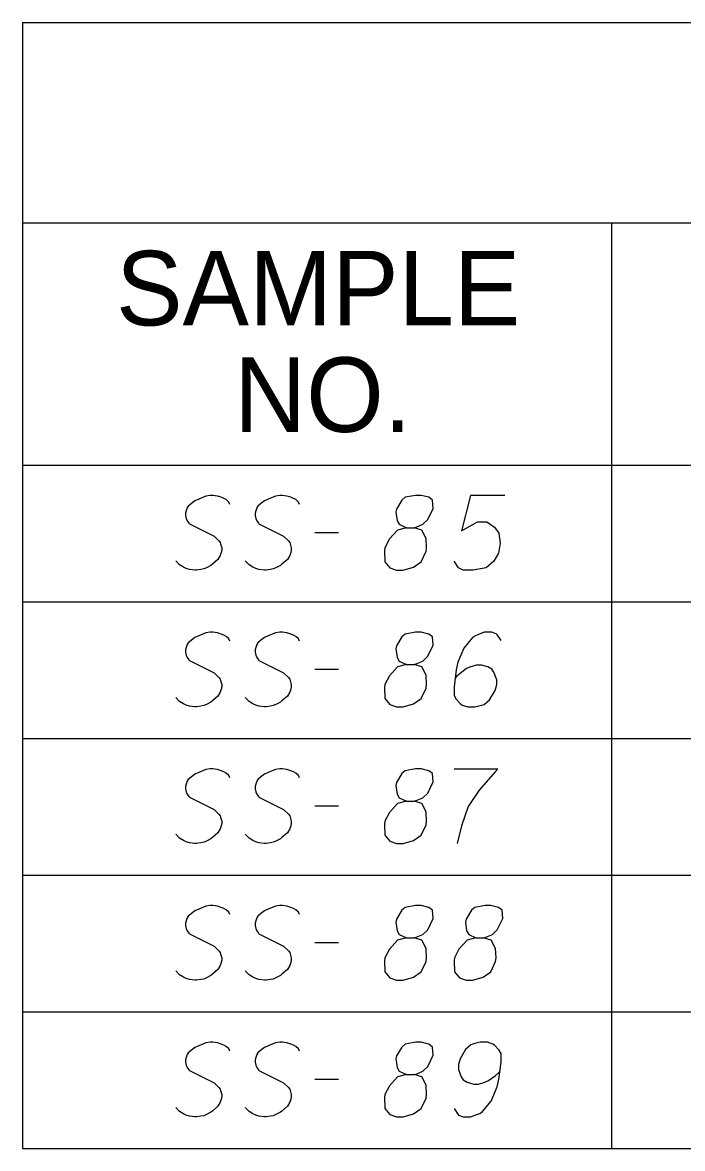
# Model space of a CAD drawing. Extents: x 2074207 to 2076812, y 516372 to 523312.
# Drawn here: x 2076260.6 to 2076303.1, y 518622.6 to 518695.1 of the extents above; entities that cross this region are included whole.
import ezdxf

# ---------------------------------------------------------------- set-up
doc = ezdxf.new("R2010")
doc.units = 0
for name, color, linetype in [('Prop DirtTable_ Soil Test Results - Outline (Major)', 7, 'Continuous'), ('Prop DirtTable_ Soil Test Results - Outline (Minor)', 7, 'Continuous'), ('Prop DirtTable_ Soil Test Results - Tx (Header - Small)', 7, 'Continuous'), ('Prop DirtTable_ Soil Test Results - Tx (Sample Data)', 7, 'Continuous')]:
    doc.layers.add(name, color=color, linetype=linetype)

msp = doc.modelspace()

# ---------------------------------------------------------------- linework, layer by layer
at = {"layer": 'Prop DirtTable_ Soil Test Results - Outline (Major)'}
for p, q in [((2076260.609, 518695.101), (2076260.609, 518666.616)), ((2076260.609, 518695.101), (2076811.903, 518695.101)), ((2076260.609, 518666.616), (2076260.609, 518657.816)), ((2076260.609, 518666.616), (2076811.903, 518666.616)), ((2076260.609, 518666.616), (2076811.903, 518666.616)), ((2076260.609, 518657.816), (2076260.609, 518649.016)), ((2076260.609, 518649.016), (2076260.609, 518640.216)), ((2076260.609, 518640.216), (2076260.609, 518631.416)), ((2076260.609, 518631.416), (2076260.609, 518622.616)), ((2076260.609, 518622.616), (2076811.903, 518622.616))]:
    msp.add_line(p, q, dxfattribs=at)
at = {"layer": 'Prop DirtTable_ Soil Test Results - Outline (Minor)'}
for p, q in [((2076260.609, 518682.216), (2076811.903, 518682.216)), ((2076298.545, 518682.216), (2076298.545, 518657.816)), ((2076260.609, 518657.816), (2076811.903, 518657.816)), ((2076260.609, 518657.816), (2076811.903, 518657.816)), ((2076298.546, 518657.816), (2076298.546, 518649.016)), ((2076260.609, 518649.016), (2076811.903, 518649.016)), ((2076260.609, 518649.016), (2076811.903, 518649.016)), ((2076298.546, 518649.016), (2076298.546, 518640.216)), ((2076260.609, 518640.216), (2076811.903, 518640.216)), ((2076260.609, 518640.216), (2076811.903, 518640.216)), ((2076298.546, 518640.216), (2076298.546, 518631.416)), ((2076260.609, 518631.416), (2076811.903, 518631.416)), ((2076260.609, 518631.416), (2076811.903, 518631.416)), ((2076298.546, 518631.416), (2076298.546, 518622.616)), ((2076260.609, 518622.616), (2076811.903, 518622.616))]:
    msp.add_line(p, q, dxfattribs=at)
at = {"layer": 'Prop DirtTable_ Soil Test Results - Tx (Sample Data)'}
for points in [[(2076273.968, 518664.083), (2076273.897, 518664.234), (2076273.721, 518664.385), (2076273.58, 518664.461), (2076273.403, 518664.536), (2076273.157, 518664.612), (2076272.874, 518664.65), (2076272.698, 518664.65), (2076272.416, 518664.612), (2076271.957, 518664.423), (2076271.71, 518664.309), (2076271.463, 518664.121), (2076271.287, 518663.969), (2076271.216, 518663.856), (2076271.146, 518663.667), (2076271.111, 518663.516), (2076271.111, 518663.365), (2076271.146, 518663.176), (2076271.216, 518663.024), (2076271.322, 518662.873), (2076271.358, 518662.835), (2076272.945, 518662.042), (2076273.262, 518661.739), (2076273.333, 518661.626), (2076273.368, 518661.55), (2076273.439, 518661.286), (2076273.439, 518661.135), (2076273.403, 518660.983), (2076273.333, 518660.795), (2076273.192, 518660.53), (2076272.839, 518660.228), (2076272.733, 518660.152), (2076272.451, 518660.001), (2076272.275, 518659.925), (2076272.098, 518659.887), (2076271.816, 518659.85), (2076271.71, 518659.85), (2076271.358, 518659.887), (2076271.146, 518659.963), (2076270.969, 518660.039), (2076270.723, 518660.19), (2076270.476, 518660.454)], [(2076278.448, 518664.083), (2076278.377, 518664.234), (2076278.201, 518664.385), (2076278.06, 518664.461), (2076277.883, 518664.536), (2076277.637, 518664.612), (2076277.354, 518664.65), (2076277.178, 518664.65), (2076276.896, 518664.612), (2076276.437, 518664.423), (2076276.19, 518664.309), (2076275.943, 518664.121), (2076275.767, 518663.969), (2076275.696, 518663.856), (2076275.626, 518663.667), (2076275.591, 518663.516), (2076275.591, 518663.365), (2076275.626, 518663.176), (2076275.696, 518663.024), (2076275.802, 518662.873), (2076275.838, 518662.835), (2076277.425, 518662.042), (2076277.742, 518661.739), (2076277.813, 518661.626), (2076277.848, 518661.55), (2076277.919, 518661.286), (2076277.919, 518661.135), (2076277.883, 518660.983), (2076277.813, 518660.795), (2076277.672, 518660.53), (2076277.319, 518660.228), (2076277.213, 518660.152), (2076276.931, 518660.001), (2076276.755, 518659.925), (2076276.578, 518659.887), (2076276.296, 518659.85), (2076276.19, 518659.85), (2076275.838, 518659.887), (2076275.626, 518659.963), (2076275.449, 518660.039), (2076275.203, 518660.19), (2076274.956, 518660.454)], [(2076285.327, 518662.571), (2076285.82, 518662.571), (2076285.962, 518662.609), (2076286.385, 518662.798), (2076286.702, 518663.1), (2076287.055, 518663.818), (2076287.02, 518664.347), (2076286.773, 518664.536), (2076286.279, 518664.65), (2076285.926, 518664.65), (2076285.256, 518664.536), (2076285.044, 518664.347), (2076284.692, 518663.78), (2076284.656, 518663.591), (2076284.727, 518663.024), (2076284.868, 518662.798), (2076285.327, 518662.571), (2076284.762, 518662.42), (2076284.233, 518661.853), (2076283.951, 518661.286), (2076283.916, 518661.097), (2076283.951, 518660.379), (2076284.268, 518660.001), (2076284.692, 518659.85), (2076285.115, 518659.85), (2076285.785, 518660.039), (2076286.279, 518660.379), (2076286.597, 518661.059), (2076286.632, 518661.286), (2076286.597, 518661.891), (2076286.314, 518662.42), (2076285.82, 518662.571)], [(2076291.676, 518664.65), (2076289.454, 518664.65), (2076288.889, 518662.382), (2076289.912, 518662.949), (2076290.512, 518662.949), (2076291.006, 518662.609), (2076291.288, 518662.231), (2076291.359, 518661.588), (2076291.253, 518660.946), (2076290.971, 518660.417), (2076290.477, 518660.001), (2076289.63, 518659.85), (2076288.995, 518659.85), (2076288.678, 518660.001), (2076288.396, 518660.417)], [(2076279.436, 518662.269), (2076280.952, 518662.269)], [(2076273.968, 518655.283), (2076273.897, 518655.434), (2076273.721, 518655.585), (2076273.58, 518655.661), (2076273.403, 518655.736), (2076273.157, 518655.812), (2076272.874, 518655.85), (2076272.698, 518655.85), (2076272.416, 518655.812), (2076271.957, 518655.623), (2076271.71, 518655.509), (2076271.463, 518655.321), (2076271.287, 518655.169), (2076271.216, 518655.056), (2076271.146, 518654.867), (2076271.111, 518654.716), (2076271.111, 518654.565), (2076271.146, 518654.376), (2076271.216, 518654.224), (2076271.322, 518654.073), (2076271.358, 518654.035), (2076272.945, 518653.242), (2076273.262, 518652.939), (2076273.333, 518652.826), (2076273.368, 518652.75), (2076273.439, 518652.486), (2076273.439, 518652.335), (2076273.403, 518652.183), (2076273.333, 518651.995), (2076273.192, 518651.73), (2076272.839, 518651.428), (2076272.733, 518651.352), (2076272.451, 518651.201), (2076272.275, 518651.125), (2076272.098, 518651.087), (2076271.816, 518651.05), (2076271.71, 518651.05), (2076271.358, 518651.087), (2076271.146, 518651.163), (2076270.969, 518651.239), (2076270.723, 518651.39), (2076270.476, 518651.654)], [(2076278.448, 518655.283), (2076278.377, 518655.434), (2076278.201, 518655.585), (2076278.06, 518655.661), (2076277.883, 518655.736), (2076277.637, 518655.812), (2076277.354, 518655.85), (2076277.178, 518655.85), (2076276.896, 518655.812), (2076276.437, 518655.623), (2076276.19, 518655.509), (2076275.943, 518655.321), (2076275.767, 518655.169), (2076275.696, 518655.056), (2076275.626, 518654.867), (2076275.591, 518654.716), (2076275.591, 518654.565), (2076275.626, 518654.376), (2076275.696, 518654.224), (2076275.802, 518654.073), (2076275.838, 518654.035), (2076277.425, 518653.242), (2076277.742, 518652.939), (2076277.813, 518652.826), (2076277.848, 518652.75), (2076277.919, 518652.486), (2076277.919, 518652.335), (2076277.883, 518652.183), (2076277.813, 518651.995), (2076277.672, 518651.73), (2076277.319, 518651.428), (2076277.213, 518651.352), (2076276.931, 518651.201), (2076276.755, 518651.125), (2076276.578, 518651.087), (2076276.296, 518651.05), (2076276.19, 518651.05), (2076275.838, 518651.087), (2076275.626, 518651.163), (2076275.449, 518651.239), (2076275.203, 518651.39), (2076274.956, 518651.654)], [(2076285.327, 518653.771), (2076285.82, 518653.771), (2076285.962, 518653.809), (2076286.385, 518653.998), (2076286.702, 518654.3), (2076287.055, 518655.018), (2076287.02, 518655.547), (2076286.773, 518655.736), (2076286.279, 518655.85), (2076285.926, 518655.85), (2076285.256, 518655.736), (2076285.044, 518655.547), (2076284.692, 518654.98), (2076284.656, 518654.791), (2076284.727, 518654.224), (2076284.868, 518653.998), (2076285.327, 518653.771), (2076284.762, 518653.62), (2076284.233, 518653.053), (2076283.951, 518652.486), (2076283.916, 518652.297), (2076283.951, 518651.579), (2076284.268, 518651.201), (2076284.692, 518651.05), (2076285.115, 518651.05), (2076285.785, 518651.239), (2076286.279, 518651.579), (2076286.597, 518652.259), (2076286.632, 518652.486), (2076286.597, 518653.091), (2076286.314, 518653.62), (2076285.82, 518653.771)], [(2076291.429, 518655.321), (2076291.147, 518655.736), (2076290.83, 518655.85), (2076290.336, 518655.85), (2076289.983, 518655.698), (2076289.771, 518655.623), (2076289.595, 518655.509), (2076289.031, 518654.829), (2076288.643, 518653.922), (2076288.537, 518653.431), (2076288.396, 518652.335), (2076288.396, 518651.768), (2076288.537, 518651.541), (2076288.819, 518651.239), (2076288.925, 518651.163), (2076289.278, 518651.05), (2076289.736, 518651.05), (2076290.089, 518651.125), (2076290.336, 518651.201), (2076290.689, 518651.503), (2076291.041, 518652.108), (2076291.147, 518652.486), (2076291.147, 518652.788), (2076290.971, 518653.28), (2076290.83, 518653.469), (2076290.583, 518653.62), (2076290.159, 518653.733), (2076289.842, 518653.733), (2076289.454, 518653.62), (2076289.207, 518653.506), (2076288.784, 518653.204), (2076288.572, 518653.015), (2076288.466, 518652.902)], [(2076279.436, 518653.469), (2076280.952, 518653.469)], [(2076273.968, 518646.483), (2076273.897, 518646.634), (2076273.721, 518646.785), (2076273.58, 518646.861), (2076273.403, 518646.936), (2076273.157, 518647.012), (2076272.874, 518647.05), (2076272.698, 518647.05), (2076272.416, 518647.012), (2076271.957, 518646.823), (2076271.71, 518646.709), (2076271.463, 518646.521), (2076271.287, 518646.369), (2076271.216, 518646.256), (2076271.146, 518646.067), (2076271.111, 518645.916), (2076271.111, 518645.765), (2076271.146, 518645.576), (2076271.216, 518645.424), (2076271.322, 518645.273), (2076271.358, 518645.235), (2076272.945, 518644.442), (2076273.262, 518644.139), (2076273.333, 518644.026), (2076273.368, 518643.95), (2076273.439, 518643.686), (2076273.439, 518643.535), (2076273.403, 518643.383), (2076273.333, 518643.195), (2076273.192, 518642.93), (2076272.839, 518642.628), (2076272.733, 518642.552), (2076272.451, 518642.401), (2076272.275, 518642.325), (2076272.098, 518642.287), (2076271.816, 518642.25), (2076271.71, 518642.25), (2076271.358, 518642.287), (2076271.146, 518642.363), (2076270.969, 518642.439), (2076270.723, 518642.59), (2076270.476, 518642.854)], [(2076278.448, 518646.483), (2076278.377, 518646.634), (2076278.201, 518646.785), (2076278.06, 518646.861), (2076277.883, 518646.936), (2076277.637, 518647.012), (2076277.354, 518647.05), (2076277.178, 518647.05), (2076276.896, 518647.012), (2076276.437, 518646.823), (2076276.19, 518646.709), (2076275.943, 518646.521), (2076275.767, 518646.369), (2076275.696, 518646.256), (2076275.626, 518646.067), (2076275.591, 518645.916), (2076275.591, 518645.765), (2076275.626, 518645.576), (2076275.696, 518645.424), (2076275.802, 518645.273), (2076275.838, 518645.235), (2076277.425, 518644.442), (2076277.742, 518644.139), (2076277.813, 518644.026), (2076277.848, 518643.95), (2076277.919, 518643.686), (2076277.919, 518643.535), (2076277.883, 518643.383), (2076277.813, 518643.195), (2076277.672, 518642.93), (2076277.319, 518642.628), (2076277.213, 518642.552), (2076276.931, 518642.401), (2076276.755, 518642.325), (2076276.578, 518642.287), (2076276.296, 518642.25), (2076276.19, 518642.25), (2076275.838, 518642.287), (2076275.626, 518642.363), (2076275.449, 518642.439), (2076275.203, 518642.59), (2076274.956, 518642.854)], [(2076285.327, 518644.971), (2076285.82, 518644.971), (2076285.962, 518645.009), (2076286.385, 518645.198), (2076286.702, 518645.5), (2076287.055, 518646.218), (2076287.02, 518646.747), (2076286.773, 518646.936), (2076286.279, 518647.05), (2076285.926, 518647.05), (2076285.256, 518646.936), (2076285.044, 518646.747), (2076284.692, 518646.18), (2076284.656, 518645.991), (2076284.727, 518645.424), (2076284.868, 518645.198), (2076285.327, 518644.971), (2076284.762, 518644.82), (2076284.233, 518644.253), (2076283.951, 518643.686), (2076283.916, 518643.497), (2076283.951, 518642.779), (2076284.268, 518642.401), (2076284.692, 518642.25), (2076285.115, 518642.25), (2076285.785, 518642.439), (2076286.279, 518642.779), (2076286.597, 518643.459), (2076286.632, 518643.686), (2076286.597, 518644.291), (2076286.314, 518644.82), (2076285.82, 518644.971)], [(2076288.396, 518647.05), (2076291.218, 518647.05), (2076291.041, 518646.861), (2076290.018, 518645.689), (2076289.313, 518644.631), (2076288.889, 518643.383), (2076288.607, 518642.25)], [(2076279.436, 518644.669), (2076280.952, 518644.669)], [(2076273.968, 518637.683), (2076273.897, 518637.834), (2076273.721, 518637.985), (2076273.58, 518638.061), (2076273.403, 518638.136), (2076273.157, 518638.212), (2076272.874, 518638.25), (2076272.698, 518638.25), (2076272.416, 518638.212), (2076271.957, 518638.023), (2076271.71, 518637.909), (2076271.463, 518637.721), (2076271.287, 518637.569), (2076271.216, 518637.456), (2076271.146, 518637.267), (2076271.111, 518637.116), (2076271.111, 518636.965), (2076271.146, 518636.776), (2076271.216, 518636.624), (2076271.322, 518636.473), (2076271.358, 518636.435), (2076272.945, 518635.642), (2076273.262, 518635.339), (2076273.333, 518635.226), (2076273.368, 518635.15), (2076273.439, 518634.886), (2076273.439, 518634.735), (2076273.403, 518634.583), (2076273.333, 518634.395), (2076273.192, 518634.13), (2076272.839, 518633.828), (2076272.733, 518633.752), (2076272.451, 518633.601), (2076272.275, 518633.525), (2076272.098, 518633.487), (2076271.816, 518633.45), (2076271.71, 518633.45), (2076271.358, 518633.487), (2076271.146, 518633.563), (2076270.969, 518633.639), (2076270.723, 518633.79), (2076270.476, 518634.054)], [(2076278.448, 518637.683), (2076278.377, 518637.834), (2076278.201, 518637.985), (2076278.06, 518638.061), (2076277.883, 518638.136), (2076277.637, 518638.212), (2076277.354, 518638.25), (2076277.178, 518638.25), (2076276.896, 518638.212), (2076276.437, 518638.023), (2076276.19, 518637.909), (2076275.943, 518637.721), (2076275.767, 518637.569), (2076275.696, 518637.456), (2076275.626, 518637.267), (2076275.591, 518637.116), (2076275.591, 518636.965), (2076275.626, 518636.776), (2076275.696, 518636.624), (2076275.802, 518636.473), (2076275.838, 518636.435), (2076277.425, 518635.642), (2076277.742, 518635.339), (2076277.813, 518635.226), (2076277.848, 518635.15), (2076277.919, 518634.886), (2076277.919, 518634.735), (2076277.883, 518634.583), (2076277.813, 518634.395), (2076277.672, 518634.13), (2076277.319, 518633.828), (2076277.213, 518633.752), (2076276.931, 518633.601), (2076276.755, 518633.525), (2076276.578, 518633.487), (2076276.296, 518633.45), (2076276.19, 518633.45), (2076275.838, 518633.487), (2076275.626, 518633.563), (2076275.449, 518633.639), (2076275.203, 518633.79), (2076274.956, 518634.054)], [(2076285.327, 518636.171), (2076285.82, 518636.171), (2076285.962, 518636.209), (2076286.385, 518636.398), (2076286.702, 518636.7), (2076287.055, 518637.418), (2076287.02, 518637.947), (2076286.773, 518638.136), (2076286.279, 518638.25), (2076285.926, 518638.25), (2076285.256, 518638.136), (2076285.044, 518637.947), (2076284.692, 518637.38), (2076284.656, 518637.191), (2076284.727, 518636.624), (2076284.868, 518636.398), (2076285.327, 518636.171), (2076284.762, 518636.02), (2076284.233, 518635.453), (2076283.951, 518634.886), (2076283.916, 518634.697), (2076283.951, 518633.979), (2076284.268, 518633.601), (2076284.692, 518633.45), (2076285.115, 518633.45), (2076285.785, 518633.639), (2076286.279, 518633.979), (2076286.597, 518634.659), (2076286.632, 518634.886), (2076286.597, 518635.491), (2076286.314, 518636.02), (2076285.82, 518636.171)], [(2076289.807, 518636.171), (2076290.3, 518636.171), (2076290.442, 518636.209), (2076290.865, 518636.398), (2076291.182, 518636.7), (2076291.535, 518637.418), (2076291.5, 518637.947), (2076291.253, 518638.136), (2076290.759, 518638.25), (2076290.406, 518638.25), (2076289.736, 518638.136), (2076289.524, 518637.947), (2076289.172, 518637.38), (2076289.136, 518637.191), (2076289.207, 518636.624), (2076289.348, 518636.398), (2076289.807, 518636.171), (2076289.242, 518636.02), (2076288.713, 518635.453), (2076288.431, 518634.886), (2076288.396, 518634.697), (2076288.431, 518633.979), (2076288.748, 518633.601), (2076289.172, 518633.45), (2076289.595, 518633.45), (2076290.265, 518633.639), (2076290.759, 518633.979), (2076291.077, 518634.659), (2076291.112, 518634.886), (2076291.077, 518635.491), (2076290.794, 518636.02), (2076290.3, 518636.171)], [(2076279.436, 518635.869), (2076280.952, 518635.869)], [(2076273.968, 518628.883), (2076273.897, 518629.034), (2076273.721, 518629.185), (2076273.58, 518629.261), (2076273.403, 518629.336), (2076273.157, 518629.412), (2076272.874, 518629.45), (2076272.698, 518629.45), (2076272.416, 518629.412), (2076271.957, 518629.223), (2076271.71, 518629.109), (2076271.463, 518628.921), (2076271.287, 518628.769), (2076271.216, 518628.656), (2076271.146, 518628.467), (2076271.111, 518628.316), (2076271.111, 518628.165), (2076271.146, 518627.976), (2076271.216, 518627.824), (2076271.322, 518627.673), (2076271.358, 518627.635), (2076272.945, 518626.842), (2076273.262, 518626.539), (2076273.333, 518626.426), (2076273.368, 518626.35), (2076273.439, 518626.086), (2076273.439, 518625.935), (2076273.403, 518625.783), (2076273.333, 518625.595), (2076273.192, 518625.33), (2076272.839, 518625.028), (2076272.733, 518624.952), (2076272.451, 518624.801), (2076272.275, 518624.725), (2076272.098, 518624.687), (2076271.816, 518624.65), (2076271.71, 518624.65), (2076271.358, 518624.687), (2076271.146, 518624.763), (2076270.969, 518624.839), (2076270.723, 518624.99), (2076270.476, 518625.254)], [(2076278.448, 518628.883), (2076278.377, 518629.034), (2076278.201, 518629.185), (2076278.06, 518629.261), (2076277.883, 518629.336), (2076277.637, 518629.412), (2076277.354, 518629.45), (2076277.178, 518629.45), (2076276.896, 518629.412), (2076276.437, 518629.223), (2076276.19, 518629.109), (2076275.943, 518628.921), (2076275.767, 518628.769), (2076275.696, 518628.656), (2076275.626, 518628.467), (2076275.591, 518628.316), (2076275.591, 518628.165), (2076275.626, 518627.976), (2076275.696, 518627.824), (2076275.802, 518627.673), (2076275.838, 518627.635), (2076277.425, 518626.842), (2076277.742, 518626.539), (2076277.813, 518626.426), (2076277.848, 518626.35), (2076277.919, 518626.086), (2076277.919, 518625.935), (2076277.883, 518625.783), (2076277.813, 518625.595), (2076277.672, 518625.33), (2076277.319, 518625.028), (2076277.213, 518624.952), (2076276.931, 518624.801), (2076276.755, 518624.725), (2076276.578, 518624.687), (2076276.296, 518624.65), (2076276.19, 518624.65), (2076275.838, 518624.687), (2076275.626, 518624.763), (2076275.449, 518624.839), (2076275.203, 518624.99), (2076274.956, 518625.254)], [(2076285.327, 518627.371), (2076285.82, 518627.371), (2076285.962, 518627.409), (2076286.385, 518627.598), (2076286.702, 518627.9), (2076287.055, 518628.618), (2076287.02, 518629.147), (2076286.773, 518629.336), (2076286.279, 518629.45), (2076285.926, 518629.45), (2076285.256, 518629.336), (2076285.044, 518629.147), (2076284.692, 518628.58), (2076284.656, 518628.391), (2076284.727, 518627.824), (2076284.868, 518627.598), (2076285.327, 518627.371), (2076284.762, 518627.22), (2076284.233, 518626.653), (2076283.951, 518626.086), (2076283.916, 518625.897), (2076283.951, 518625.179), (2076284.268, 518624.801), (2076284.692, 518624.65), (2076285.115, 518624.65), (2076285.785, 518624.839), (2076286.279, 518625.179), (2076286.597, 518625.859), (2076286.632, 518626.086), (2076286.597, 518626.691), (2076286.314, 518627.22), (2076285.82, 518627.371)], [(2076288.396, 518625.179), (2076288.678, 518624.763), (2076288.995, 518624.65), (2076289.489, 518624.65), (2076289.842, 518624.801), (2076290.054, 518624.876), (2076290.23, 518624.99), (2076290.794, 518625.67), (2076291.182, 518626.577), (2076291.288, 518627.069), (2076291.429, 518628.165), (2076291.429, 518628.732), (2076291.288, 518628.958), (2076291.006, 518629.261), (2076290.9, 518629.336), (2076290.547, 518629.45), (2076290.089, 518629.45), (2076289.736, 518629.374), (2076289.489, 518629.298), (2076289.136, 518628.996), (2076288.784, 518628.391), (2076288.678, 518628.013), (2076288.678, 518627.711), (2076288.854, 518627.22), (2076288.995, 518627.031), (2076289.242, 518626.88), (2076289.666, 518626.766), (2076289.983, 518626.766), (2076290.371, 518626.88), (2076290.618, 518626.993), (2076291.041, 518627.295), (2076291.253, 518627.484), (2076291.359, 518627.598)], [(2076279.436, 518627.069), (2076280.952, 518627.069)]]:
    msp.add_lwpolyline(points, dxfattribs=at)

# ---------------------------------------------------------------- texts
at = {"layer": 'Prop DirtTable_ Soil Test Results - Tx (Header - Small)'}
for s, p in [('SAMPLE', (2076266.632, 518675.602)), ('NO.', (2076274.244, 518668.745))]:
    msp.add_text(s, height=4.8, dxfattribs=at).set_placement(p)

doc.saveas('drawing.dxf')
